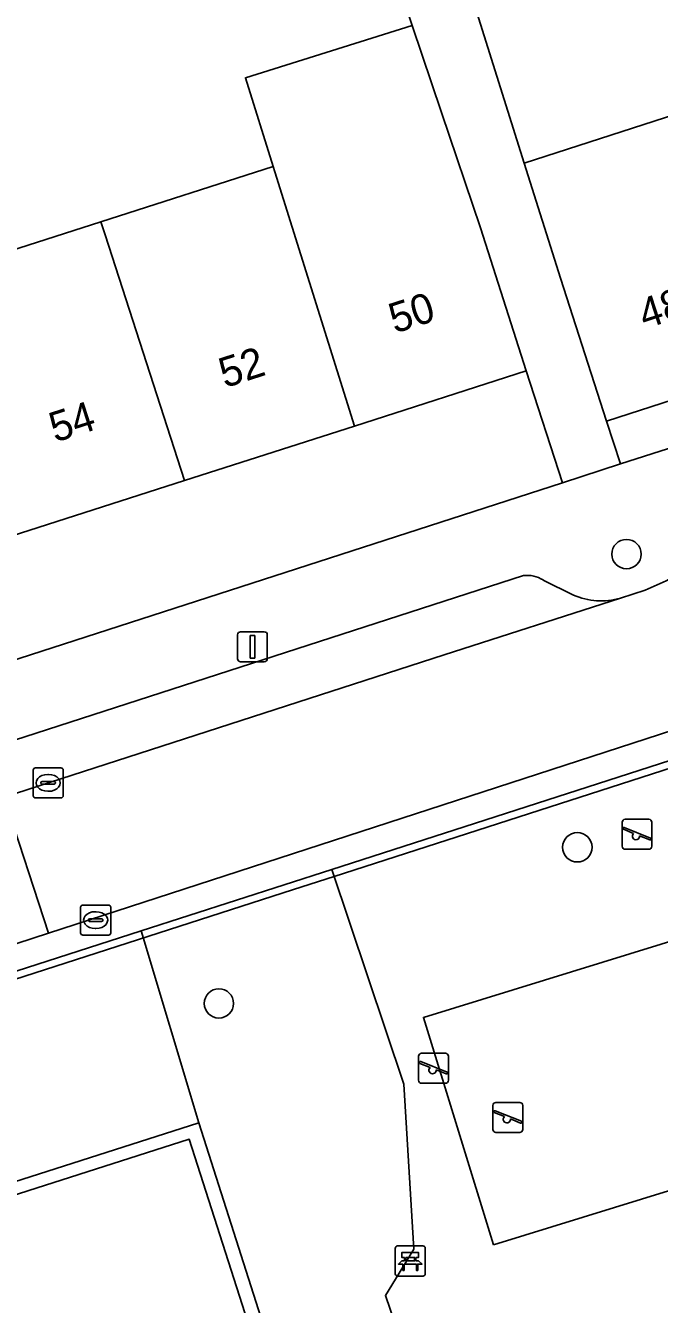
# Model space of a CAD drawing. Extents: x 158086 to 159499, y 382904 to 383981.
# Drawn here: x 159219.13 to 159240.23, y 383228.37 to 383270.96 of the extents above; entities that cross this region are included whole.
import ezdxf

# ---------------------------------------------------------------- set-up
doc = ezdxf.new("R2010")
doc.units = 0
for name, color, linetype in [('IMGEO_Bank', 7, 'Continuous'), ('IMGEO_Boom', 7, 'Continuous'), ('IMGEO_Erf', 7, 'Continuous'), ('IMGEO_Groenvoorziening', 7, 'Continuous'), ('IMGEO_Hek', 7, 'Continuous'), ('IMGEO_Kolk', 7, 'Continuous'), ('IMGEO_Lichtmast', 7, 'Continuous'), ('IMGEO_Pand', 7, 'Continuous'), ('IMGEO_Pand_nummerreeks', 7, 'Continuous'), ('IMGEO_Pand_vergunning_verleend', 7, 'Continuous'), ('IMGEO_Parkeervlak_open', 7, 'Continuous'), ('IMGEO_Rijbaan_lokaal_open', 7, 'Continuous'), ('IMGEO_Speelvoorziening', 7, 'Continuous'), ('IMGEO_Terreindeel_gesloten', 7, 'Continuous'), ('IMGEO_Terreindeel_zand', 7, 'Continuous'), ('IMGEO_Voetpad_open', 7, 'Continuous')]:
    doc.layers.add(name, color=color, linetype=linetype)

msp = doc.modelspace()

# ---------------------------------------------------------------- linework, layer by layer
at = {"layer": 'IMGEO_Bank'}
for p, q in [((159231.435, 383229.394), (159231.435, 383230.235)), ((159231.435, 383230.235), (159231.435, 383229.394)), ((159231.51, 383230.319), (159232.351, 383230.319)), ((159232.351, 383230.319), (159231.51, 383230.319)), ((159232.435, 383230.244), (159232.435, 383229.403)), ((159232.435, 383229.403), (159232.435, 383230.244)), ((159231.744, 383229.825), (159231.744, 383229.931)), ((159231.788, 383229.931), (159231.788, 383229.825)), ((159232.076, 383229.937), (159231.794, 383229.937)), ((159231.794, 383229.819), (159232.076, 383229.819)), ((159232.082, 383229.825), (159232.082, 383229.931)), ((159232.126, 383229.931), (159232.126, 383229.825)), ((159232.132, 383229.717), (159231.739, 383229.717)), ((159232.36, 383229.319), (159231.519, 383229.319)), ((159231.519, 383229.319), (159232.36, 383229.319))]:
    msp.add_line(p, q, dxfattribs=at)
for points in [[(159231.682, 383229.717), (159231.54, 383229.717), (159231.652, 383229.819), (159231.738, 383229.819)], [(159231.738, 383229.937), (159231.652, 383229.937), (159231.652, 383230.098), (159232.215, 383230.098), (159232.215, 383229.937), (159232.132, 383229.937)], [(159232.132, 383229.819), (159232.215, 383229.819), (159232.327, 383229.717), (159232.188, 383229.717)], [(159231.732, 383229.71), (159231.732, 383229.503), (159231.689, 383229.503), (159231.689, 383229.71)], [(159232.182, 383229.71), (159232.182, 383229.503), (159232.138, 383229.503), (159232.138, 383229.71)]]:
    msp.add_lwpolyline(points, dxfattribs=at)
for centre, radius, start, end in [((159231.513, 383230.241), 0.0779, 92.4484, 184.2845), ((159231.513, 383230.241), 0.0779, 92.4484, 184.2845), ((159232.357, 383230.241), 0.0779, 2.4484, 94.2845), ((159232.357, 383230.241), 0.0779, 2.4484, 94.2845), ((159231.737, 383229.93), 0.00671, 2.8957, 87.1043), ((159231.737, 383229.826), 0.00671, 272.8957, 357.1043), ((159231.794, 383229.93), 0.00671, 92.8957, 177.1043), ((159231.794, 383229.826), 0.00671, 182.8957, 267.1043), ((159232.076, 383229.93), 0.00671, 2.8957, 87.1043), ((159232.076, 383229.826), 0.00671, 272.8957, 357.1043), ((159232.133, 383229.93), 0.00671, 92.8957, 177.1043), ((159232.133, 383229.826), 0.00671, 182.8957, 267.1043), ((159231.513, 383229.397), 0.0779, 182.4484, 274.2845), ((159231.513, 383229.397), 0.0779, 182.4484, 274.2845), ((159231.682, 383229.71), 0.00671, 2.8957, 87.1043), ((159231.739, 383229.71), 0.00671, 92.8957, 177.1043), ((159232.131, 383229.71), 0.00671, 2.8957, 87.1043), ((159232.188, 383229.71), 0.00671, 92.8957, 177.1043), ((159232.357, 383229.397), 0.0779, 272.4484, 4.2845), ((159232.357, 383229.397), 0.0779, 272.4484, 4.2845)]:
    msp.add_arc(centre, radius, start, end, dxfattribs=at)
at = {"layer": 'IMGEO_Boom'}
for centre in [(159239.133, 383253.361), (159237.497, 383243.596), (159225.566, 383238.397)]:
    msp.add_circle(centre, 0.489, dxfattribs=at)
at = {"layer": 'IMGEO_Erf'}
for points in [[(159231.365, 383280.272), (159235.73, 383266.374), (159241.494, 383268.239), (159247.093, 383270.051), (159252.705, 383271.867)], [(159215.856, 383262.567), (159221.636, 383264.422), (159227.37, 383266.263), (159226.446, 383269.225), (159231.999, 383270.958), (159228.951, 383280.005), (159226.679, 383279.138), (159223.142, 383277.788), (159219.462, 383276.383), (159215.659, 383274.87)]]:
    msp.add_lwpolyline(points, dxfattribs=at)
for points in [[(159284.112, 383270.996), (159283.655, 383272.406), (159278.252, 383270.658), (159272.575, 383268.822), (159266.742, 383266.934), (159261.363, 383265.194), (159255.673, 383263.354), (159249.893, 383261.484), (159244.405, 383259.708), (159238.472, 383257.789), (159238.934, 383256.362), (159240.777, 383256.959)], [(159237.003, 383255.736), (159235.797, 383259.46), (159230.076, 383257.623), (159224.422, 383255.806), (159218.654, 383253.954), (159213.052, 383252.155), (159207.451, 383250.356), (159206.344, 383250), (159201.819, 383248.547), (159196.25, 383246.758), (159190.597, 383244.942), (159191.824, 383241.138), (159219.296, 383250)]]:
    msp.add_lwpolyline(points, close=True, dxfattribs=at)
at = {"layer": 'IMGEO_Groenvoorziening'}
msp.add_lwpolyline([(159231.723, 383235.705), (159229.328, 383242.858), (159222.981, 383240.81), (159224.897, 383234.417), (159236.229, 383198.899), (159242.108, 383200.848), (159235.806, 383219.213), (159234.496, 383218.765), (159231.11, 383228.672), (159232.05, 383230.211)], close=True, dxfattribs=at)
msp.add_lwpolyline([(159160.72, 383213.85), (159160.395, 383214.851), (159165.215, 383216.442), (159165.547, 383215.408), (159180.433, 383220.181), (159180.063, 383221.221), (159184.872, 383222.772), (159185.166, 383221.704), (159224.897, 383234.417), (159222.981, 383240.81), (159114.129, 383205.678), (159114.203, 383205.441), (159114.57, 383204.271), (159114.687, 383204.308), (159115.243, 383202.564), (159113.339, 383201.958), (159112.784, 383203.702), (159112.844, 383203.722), (159112.461, 383204.871), (159106.339, 383202.866), (159108.294, 383197.053)], dxfattribs=at)
at = {"layer": 'IMGEO_Hek'}
for points in [[(159229.406, 383242.625), (159241.001, 383246.367)], [(159228.05, 383242.187), (159229.406, 383242.625)], [(159115.411, 383205.836), (159228.05, 383242.187)]]:
    msp.add_lwpolyline(points, dxfattribs=at)
at = {"layer": 'IMGEO_Kolk'}
for p, q in [((159219.383, 383245.314), (159219.383, 383246.166)), ((159219.458, 383246.24), (159220.31, 383246.24)), ((159219.871, 383246.02), (159219.896, 383246.02)), ((159220.384, 383246.166), (159220.384, 383245.314)), ((159219.642, 383245.734), (159219.642, 383245.746)), ((159220.08, 383245.697), (159219.682, 383245.697)), ((159219.685, 383245.783), (159220.083, 383245.783)), ((159220.126, 383245.746), (159220.126, 383245.734)), ((159220.31, 383245.24), (159219.458, 383245.24)), ((159219.894, 383245.46), (159219.869, 383245.46)), ((159220.964, 383240.745), (159220.964, 383241.597)), ((159221.039, 383241.671), (159221.891, 383241.671)), ((159221.452, 383241.451), (159221.477, 383241.451)), ((159221.965, 383241.597), (159221.965, 383240.745)), ((159221.223, 383241.165), (159221.223, 383241.177)), ((159221.661, 383241.128), (159221.263, 383241.128)), ((159221.266, 383241.214), (159221.664, 383241.214)), ((159221.475, 383240.891), (159221.45, 383240.891)), ((159221.707, 383241.177), (159221.707, 383241.165)), ((159221.891, 383240.671), (159221.039, 383240.671))]:
    msp.add_line(p, q, dxfattribs=at)
for points in [[(159219.383, 383245.314), (159219.383, 383246.166)], [(159219.458, 383246.24), (159220.31, 383246.24)], [(159220.384, 383246.166), (159220.384, 383245.314)], [(159220.31, 383245.24), (159219.458, 383245.24)], [(159220.964, 383240.745), (159220.964, 383241.597)], [(159221.039, 383241.671), (159221.891, 383241.671)], [(159221.965, 383241.597), (159221.965, 383240.745)], [(159221.891, 383240.671), (159221.039, 383240.671)]]:
    msp.add_lwpolyline(points, dxfattribs=at)
for centre, radius, start, end in [((159219.46, 383246.164), 0.0765, 91.552, 178.448), ((159219.46, 383246.164), 0.0765, 91.552, 178.448), ((159220.308, 383246.164), 0.0765, 1.552, 88.448), ((159220.308, 383246.164), 0.0765, 1.552, 88.448), ((159219.682, 383245.743), 0.0403, 85.8775, 175.7526), ((159219.679, 383245.733), 0.0366, 178.938, 274.7102), ((159220.083, 383245.74), 0.043, 264.8664, 352.4533), ((159220.087, 383245.745), 0.0386, 1.7309, 96.639), ((159219.46, 383245.316), 0.0765, 181.552, 268.448), ((159219.46, 383245.316), 0.0765, 181.552, 268.448), ((159220.308, 383245.316), 0.0765, 271.552, 358.448), ((159220.308, 383245.316), 0.0765, 271.552, 358.448), ((159221.041, 383241.595), 0.0765, 91.552, 178.448), ((159221.041, 383241.595), 0.0765, 91.552, 178.448), ((159221.889, 383241.595), 0.0765, 1.552, 88.448), ((159221.889, 383241.595), 0.0765, 1.552, 88.448), ((159221.263, 383241.174), 0.0403, 85.8775, 175.7526), ((159221.26, 383241.164), 0.0366, 178.938, 274.7102), ((159221.664, 383241.171), 0.043, 264.8664, 352.4533), ((159221.668, 383241.176), 0.0386, 1.7309, 96.639), ((159221.041, 383240.747), 0.0765, 181.552, 268.448), ((159221.041, 383240.747), 0.0765, 181.552, 268.448), ((159221.889, 383240.747), 0.0765, 271.552, 358.448), ((159221.889, 383240.747), 0.0765, 271.552, 358.448)]:
    msp.add_arc(centre, radius, start, end, dxfattribs=at)
for centre, major_axis, ratio, start_param, end_param in [((159219.87, 383245.74), (-0.387, 0.002), 0.722429, 4.712389, 7.853982), ((159219.895, 383245.74), (-0.39, 0.002), 0.717154, 1.570796, 4.712389), ((159221.451, 383241.171), (-0.387, 0.002), 0.722429, 4.712389, 7.853982), ((159221.476, 383241.171), (-0.39, 0.002), 0.717154, 1.570796, 4.712389)]:
    msp.add_ellipse(centre, major_axis=major_axis, ratio=ratio, start_param=start_param, end_param=end_param, dxfattribs=at)
at = {"layer": 'IMGEO_Lichtmast'}
for p, q in [((159226.187, 383249.873), (159226.187, 383250.673)), ((159226.187, 383250.673), (159226.187, 383249.873)), ((159226.287, 383250.773), (159227.077, 383250.773)), ((159227.077, 383250.773), (159226.287, 383250.773)), ((159227.177, 383250.673), (159227.177, 383249.873)), ((159227.177, 383249.873), (159227.177, 383250.673)), ((159227.077, 383249.773), (159226.287, 383249.773)), ((159226.287, 383249.773), (159227.077, 383249.773))]:
    msp.add_line(p, q, dxfattribs=at)
msp.add_lwpolyline([(159226.607, 383250.648), (159226.757, 383250.648), (159226.757, 383249.898), (159226.607, 383249.898), (159226.607, 383250.648)], dxfattribs=at)
for centre, start, end in [((159226.287, 383250.673), 90, 180), ((159226.287, 383250.673), 90, 180), ((159227.077, 383250.673), 0, 90), ((159227.077, 383250.673), 360, 90), ((159226.287, 383249.873), 180, 270), ((159226.287, 383249.873), 180, 270), ((159227.077, 383249.873), 270, 0), ((159227.077, 383249.873), 270, 0)]:
    msp.add_arc(centre, 0.1, start, end, dxfattribs=at)
at = {"layer": 'IMGEO_Pand'}
for points in [[(159227.37, 383266.263), (159227.432, 383266.095), (159230.076, 383257.623), (159235.797, 383259.46), (159234.269, 383264.221), (159232.975, 383268.062), (159231.999, 383270.958), (159226.446, 383269.225)], [(159244.405, 383259.708), (159241.494, 383268.239), (159235.73, 383266.374), (159236.932, 383262.547), (159238.472, 383257.789)], [(159224.422, 383255.806), (159230.076, 383257.623), (159227.432, 383266.095), (159227.37, 383266.263), (159221.636, 383264.422), (159221.776, 383263.989)], [(159224.422, 383255.806), (159221.776, 383263.989), (159221.636, 383264.422), (159215.856, 383262.567), (159218.654, 383253.954)]]:
    msp.add_lwpolyline(points, close=True, dxfattribs=at)
at = {"layer": 'IMGEO_Pand_vergunning_verleend'}
msp.add_lwpolyline([(159234.705, 383230.361), (159232.371, 383237.931), (159243.269, 383241.291), (159245.603, 383233.721)], close=True, dxfattribs=at)
at = {"layer": 'IMGEO_Parkeervlak_open'}
for points in [[(159235.705, 383252.643), (159219.109, 383247.269), (159193.741, 383239.113)], [(159237.366, 383251.994), (159236.361, 383252.497)], [(159218.421, 383245.266), (159233.066, 383250), (159238.931, 383251.896)]]:
    msp.add_lwpolyline(points, dxfattribs=at)
for centre, radius, start, end in [((159235.835, 383251.681), 0.971, 57.2029, 97.7025), ((159238.28, 383254.046), 2.246, 245.9905, 286.8431)]:
    msp.add_arc(centre, radius, start, end, dxfattribs=at)
at = {"layer": 'IMGEO_Rijbaan_lokaal_open'}
msp.add_lwpolyline([(159290.299, 383265.177), (159288.811, 383269.79), (159248.03, 383256.628), (159244.056, 383255.284), (159243.315, 383254.908), (159242.643, 383254.42), (159242.11, 383253.798), (159241.895, 383253.546), (159241.578, 383253.174), (159241.039, 383252.786), (159240.455, 383252.468), (159239.749, 383252.158), (159238.931, 383251.896), (159233.066, 383250), (159218.421, 383245.266), (159219.89, 383240.731), (159241.155, 383247.653)], dxfattribs=at)
msp.add_lwpolyline([(159218.421, 383245.266), (159215.765, 383244.407), (159217.235, 383239.87), (159219.89, 383240.731)], close=True, dxfattribs=at)
at = {"layer": 'IMGEO_Speelvoorziening'}
for p, q in [((159238.987, 383243.63), (159238.987, 383244.43)), ((159238.987, 383244.43), (159238.987, 383243.63)), ((159239.087, 383244.53), (159239.877, 383244.53)), ((159239.877, 383244.53), (159239.087, 383244.53)), ((159239.977, 383244.43), (159239.977, 383243.63)), ((159239.977, 383243.63), (159239.977, 383244.43)), ((159239.37, 383244.058), (159239.031, 383244.195)), ((159239.056, 383244.255), (159239.932, 383243.902)), ((159239.908, 383243.842), (159239.568, 383243.979)), ((159239.877, 383243.53), (159239.087, 383243.53)), ((159239.087, 383243.53), (159239.877, 383243.53)), ((159232.215, 383235.836), (159232.215, 383236.636)), ((159232.215, 383236.636), (159232.215, 383235.836)), ((159232.315, 383236.736), (159233.105, 383236.736)), ((159233.105, 383236.736), (159232.315, 383236.736)), ((159233.205, 383236.636), (159233.205, 383235.836)), ((159233.205, 383235.836), (159233.205, 383236.636)), ((159232.598, 383236.264), (159232.259, 383236.401)), ((159232.284, 383236.461), (159233.16, 383236.108)), ((159233.136, 383236.048), (159232.796, 383236.185)), ((159233.105, 383235.736), (159232.315, 383235.736)), ((159232.315, 383235.736), (159233.105, 383235.736)), ((159234.689, 383234.199), (159234.689, 383234.999)), ((159234.689, 383234.999), (159234.689, 383234.199)), ((159234.789, 383235.099), (159235.579, 383235.099)), ((159235.579, 383235.099), (159234.789, 383235.099)), ((159235.679, 383234.999), (159235.679, 383234.199)), ((159235.679, 383234.199), (159235.679, 383234.999)), ((159235.072, 383234.627), (159234.733, 383234.764)), ((159234.758, 383234.824), (159235.634, 383234.471)), ((159235.61, 383234.411), (159235.27, 383234.548)), ((159235.579, 383234.099), (159234.789, 383234.099)), ((159234.789, 383234.099), (159235.579, 383234.099))]:
    msp.add_line(p, q, dxfattribs=at)
for centre, radius, start, end in [((159239.087, 383244.43), 0.1, 90, 180), ((159239.087, 383244.43), 0.1, 90, 180), ((159239.877, 383244.43), 0.1, 0, 90), ((159239.877, 383244.43), 0.1, 360, 90), ((159239.044, 383244.225), 0.0327, 68.078, 248.078), ((159239.449, 383243.968), 0.12, 130.9928, 5.1632), ((159239.92, 383243.872), 0.0327, 248.078, 68.078), ((159239.087, 383243.63), 0.1, 180, 270), ((159239.087, 383243.63), 0.1, 180, 270), ((159239.877, 383243.63), 0.1, 270, 0), ((159239.877, 383243.63), 0.1, 270, 0), ((159232.315, 383236.636), 0.1, 90, 180), ((159232.315, 383236.636), 0.1, 90, 180), ((159233.105, 383236.636), 0.1, 0, 90), ((159233.105, 383236.636), 0.1, 360, 90), ((159232.272, 383236.431), 0.0327, 68.078, 248.078), ((159232.677, 383236.174), 0.12, 130.9928, 5.1632), ((159232.315, 383235.836), 0.1, 180, 270), ((159232.315, 383235.836), 0.1, 180, 270), ((159233.105, 383235.836), 0.1, 270, 0), ((159233.105, 383235.836), 0.1, 270, 0), ((159233.148, 383236.078), 0.0327, 248.078, 68.078), ((159234.789, 383234.999), 0.1, 90, 180), ((159234.789, 383234.999), 0.1, 90, 180), ((159235.579, 383234.999), 0.1, 0, 90), ((159235.579, 383234.999), 0.1, 360, 90), ((159234.746, 383234.794), 0.0327, 68.078, 248.078), ((159235.151, 383234.537), 0.12, 130.9928, 5.1632), ((159234.789, 383234.199), 0.1, 180, 270), ((159234.789, 383234.199), 0.1, 180, 270), ((159235.579, 383234.199), 0.1, 270, 0), ((159235.579, 383234.199), 0.1, 270, 0), ((159235.622, 383234.441), 0.0327, 248.078, 68.078)]:
    msp.add_arc(centre, radius, start, end, dxfattribs=at)
at = {"layer": 'IMGEO_Terreindeel_gesloten'}
msp.add_lwpolyline([(159224.58, 383233.873), (159185.281, 383221.286), (159184.386, 383221.001), (159181.525, 383220.089), (159180.574, 383219.786), (159165.688, 383214.968), (159164.669, 383214.641), (159161.812, 383213.726), (159160.86, 383213.421), (159136.883, 383205.771), (159136.521, 383205.653), (159121.589, 383200.782), (159143.574, 383132.142), (159246.571, 383165.223), (159235.831, 383198.766)], close=True, dxfattribs=at)
at = {"layer": 'IMGEO_Terreindeel_zand'}
msp.add_lwpolyline([(159243.262, 383239.302), (159242.326, 383242.253), (159241.791, 383244), (159240.923, 383246.601), (159229.328, 383242.858), (159231.723, 383235.705), (159232.05, 383230.211), (159231.11, 383228.672), (159234.496, 383218.765), (159235.806, 383219.213), (159243.22, 383221.693), (159247.365, 383223.082), (159246.211, 383226.478), (159245.958, 383226.392), (159244.979, 383229.249), (159244.268, 383231.324), (159245.73, 383231.816), (159245.799, 383231.839)], close=True, dxfattribs=at)
at = {"layer": 'IMGEO_Voetpad_open'}
for points in [[(159228.951, 383280.005), (159231.999, 383270.958), (159232.975, 383268.062), (159234.269, 383264.221), (159235.797, 383259.46), (159237.003, 383255.736), (159238.934, 383256.362), (159238.472, 383257.789), (159236.932, 383262.547), (159235.73, 383266.374), (159231.365, 383280.272)], [(159238.931, 383251.896), (159239.749, 383252.158), (159240.455, 383252.468), (159241.039, 383252.786), (159241.578, 383253.174), (159241.895, 383253.546), (159240.777, 383256.959), (159238.934, 383256.362), (159237.003, 383255.736), (159219.296, 383250), (159191.824, 383241.138), (159190.692, 383240.773), (159138.181, 383223.835), (159133.496, 383222.324), (159083.219, 383206.105), (159079.321, 383204.848), (159010.965, 383182.799), (159007.137, 383181.583)], [(159193.741, 383239.113), (159219.109, 383247.269), (159235.705, 383252.643)], [(159236.361, 383252.497), (159237.366, 383251.994)], [(159222.981, 383240.81), (159229.328, 383242.858), (159240.923, 383246.601), (159243.861, 383247.549), (159243.589, 383249.005)], [(159241.155, 383247.653), (159219.89, 383240.731), (159217.235, 383239.87), (159189.385, 383230.847)], [(159138.884, 383214.605), (159110.937, 383205.512), (159109.271, 383204.971), (159108.309, 383204.663), (159105.985, 383203.92), (159106.038, 383203.762), (159106.248, 383203.135), (159112.38, 383205.114), (159114.129, 383205.678), (159222.981, 383240.81)]]:
    msp.add_lwpolyline(points, dxfattribs=at)
msp.add_lwpolyline([(159235.831, 383198.766), (159236.229, 383198.899), (159224.897, 383234.417), (159185.166, 383221.704), (159185.281, 383221.286), (159224.58, 383233.873)], close=True, dxfattribs=at)
for centre, radius, start, end in [((159235.835, 383251.681), 0.971, 57.2029, 97.7025), ((159238.28, 383254.046), 2.246, 245.9905, 286.8431)]:
    msp.add_arc(centre, radius, start, end, dxfattribs=at)

# ---------------------------------------------------------------- texts
at = {"layer": 'IMGEO_Pand_nummerreeks'}
for s, rotation, p in [('48', 17.9267, (159239.737, 383260.847)), ('50', 17.8075, (159231.418, 383260.7)), ('52', 17.8067, (159225.762, 383258.883)), ('54', 17.8067, (159220.115, 383257.069))]:
    msp.add_text(s, height=1, rotation=rotation, dxfattribs=at).set_placement(p)

doc.saveas('drawing.dxf')
